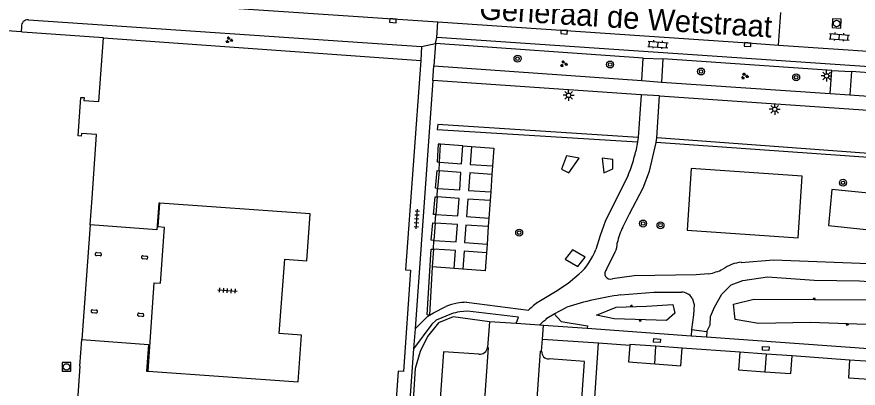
# Model space of a CAD drawing. Extents: x 132994 to 136000, y 393499 to 395512.
# Drawn here: x 133632.5 to 133729, y 395207.7 to 395250.3 of the extents above; entities that cross this region are included whole.
import ezdxf

# ---------------------------------------------------------------- set-up
doc = ezdxf.new("R2010")
doc.units = 0
for name, color, linetype in [('gg-afsc-hekwerk', 7, 'Continuous'), ('gg-afsc-muur', 7, 'Continuous'), ('gg-anno-openbare ruimte label', 7, 'Continuous'), ('gg-bbg-bijgebouw', 7, 'Continuous'), ('gg-bbg-hoofdgebouw', 7, 'Continuous'), ('gg-bbg-onder overbouw', 7, 'Continuous'), ('gg-bbg-pand overbouw', 7, 'Continuous'), ('gg-bbg-pilaar onder overbouw', 7, 'Continuous'), ('gg-bbg-tussenscheiding', 7, 'Continuous'), ('gg-knt-BGT kruinlijn', 7, 'Continuous'), ('gg-knt-bovenkant onderkant talud', 7, 'Continuous'), ('gg-knt-verharding', 7, 'Continuous'), ('gg-knt-verharding nz', 7, 'Continuous'), ('gg-kntw-bovenkant insteek waterloop', 7, 'Continuous'), ('gt-grn-groengrens', 7, 'Continuous'), ('gt-grn-weggrens', 7, 'Continuous'), ('gt-symb-boom', 7, 'Continuous'), ('gt-symb-groenvak', 7, 'Continuous'), ('gt-symb-klinker verharding', 7, 'Continuous'), ('gt-symb-kolk', 7, 'Continuous'), ('gt-symb-kolk center center', 7, 'Continuous'), ('gt-symb-lichtmast', 7, 'Continuous'), ('gt-symb-rioolschacht', 7, 'Continuous'), ('gt-symb-talud symbool', 7, 'Continuous'), ('gt-symb-tegel verharding', 7, 'Continuous')]:
    doc.layers.add(name, color=color, linetype=linetype)

# ---------------------------------------------------------------- blocks, each defined once
blk = doc.blocks.new('gt0-BOOM')
at = {"layer": 'gt-symb-boom'}
for radius in [0.4, 0.2]:
    blk.add_circle((0, 0), radius, dxfattribs=at)
blk = doc.blocks.new('gt0-KL1')
at = {"layer": 'gt-symb-klinker verharding'}
for p, q in [((-1.15, 0.3), (1.15, 0.3)), ((-1, -0.3), (-1, 0.3)), ((-0.5, 0.3), (-0.5, 0.45)), ((0, -0.3), (0, 0.3)), ((0.5, 0.3), (0.5, 0.45)), ((1, -0.3), (1, 0.3)), ((-1.15, -0.3), (1.15, -0.3)), ((-0.5, -0.45), (-0.5, -0.3)), ((0.5, -0.45), (0.5, -0.3))]:
    blk.add_line(p, q, dxfattribs=at)
blk = doc.blocks.new('gt0-GRVAK')
at = {"layer": 'gt-symb-groenvak'}
for p, q in [((-0.11, 0.189), (-0.228, 0.24)), ((-0.182, 0.153), (0.088, 0.153)), ((-0.091, 0.211), (-0.156, 0.322)), ((-0.047, 0.214), (-0.047, 0.393)), ((-0.004, 0.211), (0.061, 0.322)), ((0.015, 0.189), (0.133, 0.24)), ((0.262, -0.052), (0.197, 0.059)), ((0.305, -0.049), (0.305, 0.13)), ((0.349, -0.052), (0.414, 0.059)), ((-0.245, -0.228), (-0.363, -0.177)), ((-0.318, -0.264), (-0.047, -0.264)), ((-0.226, -0.206), (-0.291, -0.095)), ((-0.183, -0.203), (-0.183, -0.024)), ((-0.139, -0.206), (-0.074, -0.095)), ((-0.12, -0.228), (-0.002, -0.177)), ((0.243, -0.074), (0.125, -0.023)), ((0.17, -0.11), (0.441, -0.11)), ((0.368, -0.074), (0.486, -0.023))]:
    blk.add_line(p, q, dxfattribs=at)
blk = doc.blocks.new('gt0-KOLK')
at = {"layer": 'gt-symb-kolk'}
blk.add_lwpolyline([(0, 0), (0.375, 0), (0.375, 0.4), (-0.375, 0.4), (-0.375, 0), (0, 0)], dxfattribs=at)
blk = doc.blocks.new('gt0-LMAST')
at = {"layer": 'gt-symb-lichtmast'}
for p, q in [((-0.182, 0.173), (-0.447, 0.438)), ((-0.005, 0.246), (-0.005, 0.621)), ((0.172, 0.173), (0.437, 0.438)), ((-0.255, -0.004), (-0.63, -0.004)), ((-0.182, -0.181), (-0.447, -0.446)), ((-0.005, -0.254), (-0.005, -0.629)), ((0.437, -0.446), (0.172, -0.181)), ((0.245, -0.004), (0.62, -0.004))]:
    blk.add_line(p, q, dxfattribs=at)
blk.add_circle((-0.005, -0.004), 0.25, dxfattribs=at)
blk = doc.blocks.new('gt0-RS')
at = {"layer": 'gt-symb-rioolschacht'}
blk.add_lwpolyline([(-0.5, -0.5), (0.5, -0.5), (0.5, 0.5), (-0.5, 0.5)], close=True, dxfattribs=at)
blk.add_circle((0, 0), 0.375, dxfattribs=at)
blk = doc.blocks.new('gt0-TALUD_1')
at = {"layer": 'gt-symb-talud symbool'}
for p, q in [((-1, -1), (-1, 0)), ((-0.5, -2), (-0.5, 0)), ((0, -1), (0, 0)), ((0.5, -2), (0.5, 0)), ((1, -1), (1, 0))]:
    blk.add_line(p, q, dxfattribs=at)
blk = doc.blocks.new('gt0-KOLKCC')
at = {"layer": 'gt-symb-kolk center center'}
blk.add_lwpolyline([(-0.375, 0.2), (0.375, 0.2), (0.375, -0.2), (-0.375, -0.2)], close=True, dxfattribs=at)
blk = doc.blocks.new('gt0-TEG1')
at = {"layer": 'gt-symb-tegel verharding'}
for p, q in [((-1.125, 0), (1.125, 0)), ((-0.9, -0.25), (-0.9, 0.25)), ((-0.45, -0.25), (-0.45, 0.25)), ((0, -0.25), (0, 0.25)), ((0.45, -0.25), (0.45, 0.25)), ((0.9, -0.25), (0.9, 0.25))]:
    blk.add_line(p, q, dxfattribs=at)

msp = doc.modelspace()

# ---------------------------------------------------------------- linework, layer by layer
at = {"layer": 'gg-afsc-hekwerk'}
for p, q in [((133698.299, 395198.997), (133699.219, 395212.88)), ((133699.219, 395212.88), (133702.809, 395212.612)), ((133715.455, 395211.804), (133708.83, 395212.291)), ((133728.039, 395210.919), (133721.463, 395211.384))]:
    msp.add_line(p, q, dxfattribs=at)
at = {"layer": 'gg-afsc-muur'}
for p, q in [((133632.988, 395248.601), (133626.554, 395249.064)), ((133633.144, 395248.59), (133632.988, 395248.601)), ((133642.428, 395247.923), (133633.144, 395248.59))]:
    msp.add_line(p, q, dxfattribs=at)
at = {"layer": 'gg-bbg-bijgebouw'}
for p, q in [((133708.83, 395212.291), (133705.824, 395212.505)), ((133718.459, 395211.594), (133715.455, 395211.804)), ((133721.463, 395211.384), (133718.459, 395211.594)), ((133731.044, 395210.702), (133728.039, 395210.919))]:
    msp.add_line(p, q, dxfattribs=at)
for points in [[(133702.809, 395212.612), (133702.667, 395210.698), (133705.673, 395210.485)], [(133705.824, 395212.505), (133702.817, 395212.718), (133702.809, 395212.612)], [(133705.673, 395210.485), (133708.679, 395210.271), (133708.83, 395212.291)], [(133715.455, 395211.804), (133715.3, 395209.787), (133718.304, 395209.577)], [(133718.304, 395209.577), (133721.308, 395209.367), (133721.463, 395211.384)], [(133728.039, 395210.919), (133727.898, 395208.892), (133730.903, 395208.675)]]:
    msp.add_lwpolyline(points, dxfattribs=at)
at = {"layer": 'gg-bbg-hoofdgebouw'}
for p, q in [((133642.428, 395247.923), (133678.842, 395245.317)), ((133640.896, 395226.441), (133641.117, 395229.495)), ((133639.734, 395210.229), (133639.954, 395213.274))]:
    msp.add_line(p, q, dxfattribs=at)
for points in [[(133641.117, 395229.495), (133641.637, 395236.828), (133639.901, 395236.951), (133639.886, 395236.627), (133639.53, 395236.655), (133639.845, 395241.075), (133640.197, 395241.053), (133640.177, 395240.734), (133641.901, 395240.614), (133642.428, 395247.923)], [(133678.842, 395245.317), (133677.094, 395221.283), (133677.653, 395221.244), (133676.839, 395209.613), (133676.244, 395209.659), (133674.79, 395189.209)], [(133647.544, 395209.644), (133664.767, 395208.399), (133665.156, 395213.769), (133662.6, 395213.954), (133663.219, 395222.509), (133665.774, 395222.324), (133666.163, 395227.694), (133648.906, 395228.941)], [(133639.734, 395210.229), (133639.211, 395202.916), (133637.478, 395203.037), (133637.506, 395203.356), (133637.148, 395203.387), (133636.833, 395198.95), (133637.182, 395198.925), (133637.205, 395199.244), (133638.942, 395199.134), (133638.407, 395191.81)]]:
    msp.add_lwpolyline(points, dxfattribs=at)
at = {"layer": 'gg-bbg-onder overbouw'}
for points in [[(133648.906, 395228.941), (133648.774, 395228.951), (133648.552, 395225.887), (133640.896, 395226.441)], [(133639.954, 395213.274), (133647.6, 395212.721), (133647.379, 395209.656), (133647.544, 395209.644)]]:
    msp.add_lwpolyline(points, dxfattribs=at)
at = {"layer": 'gg-bbg-pand overbouw'}
msp.add_line((133640.896, 395226.441), (133639.954, 395213.274), dxfattribs=at)
msp.add_lwpolyline([(133647.544, 395209.644), (133648.253, 395219.791), (133648.981, 395219.74), (133649.42, 395226.159), (133648.72, 395226.214), (133648.906, 395228.941)], dxfattribs=at)
at = {"layer": 'gg-bbg-pilaar onder overbouw'}
for p, q in [((133641.658, 395223.262), (133642.057, 395223.234)), ((133642.033, 395222.885), (133641.634, 395222.913)), ((133647.339, 395222.514), (133646.94, 395222.542)), ((133646.964, 395222.891), (133647.363, 395222.863)), ((133641.561, 395216.313), (133641.162, 395216.341)), ((133641.186, 395216.69), (133641.585, 395216.662)), ((133646.885, 395215.927), (133646.486, 395215.955)), ((133646.51, 395216.304), (133646.909, 395216.276))]:
    msp.add_line(p, q, dxfattribs=at)
for centre, start, end in [((133641.646, 395223.088), 85.95299, 266.17917), ((133642.045, 395223.06), 266.1674, 85.96476), ((133646.952, 395222.717), 85.95299, 266.17917), ((133647.351, 395222.689), 266.1674, 85.96476), ((133641.174, 395216.516), 85.95299, 266.17917), ((133641.573, 395216.487), 265.93435, 86.19781), ((133646.498, 395216.13), 85.95299, 266.17917), ((133646.897, 395216.102), 266.1674, 85.96476)]:
    msp.add_arc(centre, 0.175, start, end, dxfattribs=at)
at = {"layer": 'gg-bbg-tussenscheiding'}
for p, q in [((133705.673, 395210.485), (133705.824, 395212.505)), ((133718.459, 395211.594), (133718.304, 395209.577))]:
    msp.add_line(p, q, dxfattribs=at)
at = {"layer": 'gg-knt-BGT kruinlijn'}
for points in [[(133730.848, 395217.825), (133732.555, 395217.361), (133733.08, 395215.768), (133732.086, 395214.922), (133723.51, 395215.245), (133717.597, 395215.118), (133714.926, 395215.571), (133714.709, 395217.336), (133717.06, 395217.918), (133730.848, 395217.825)], [(133707.749, 395217.28), (133707.99, 395216.293), (133707.045, 395215.475), (133701.018, 395215.643), (133698.98, 395216.075), (133701.256, 395216.987), (133704.716, 395217.093), (133707.749, 395217.28)]]:
    msp.add_lwpolyline(points, dxfattribs=at)
at = {"layer": 'gg-knt-bovenkant onderkant talud'}
for p, q in [((133709.905, 395214.432), (133709.851, 395213.67)), ((133711.669, 395214.194), (133711.623, 395213.543))]:
    msp.add_line(p, q, dxfattribs=at)
msp.add_lwpolyline([(133694.148, 395216.224), (133694.952, 395215.327), (133697.949, 395214.862), (133697.925, 395214.522)], dxfattribs=at)
at = {"layer": 'gg-knt-verharding'}
for p, q in [((133719.888, 395247.088), (133720.157, 395250.84)), ((133633.02, 395249.202), (133632.988, 395248.601)), ((133633.808, 395249.998), (133678.932, 395246.937)), ((133680.691, 395247.963), (133680.803, 395249.754)), ((133680.52, 395247.261), (133680.352, 395244.694)), ((133704.358, 395245.605), (133680.52, 395247.261)), ((133678.932, 395246.937), (133678.842, 395245.317)), ((133719.888, 395247.088), (133733.942, 395246.138)), ((133704.196, 395243.005), (133704.358, 395245.605)), ((133706.606, 395245.498), (133706.45, 395242.847)), ((133725.996, 395244.171), (133706.606, 395245.498)), ((133680.352, 395244.694), (133704.196, 395243.005)), ((133725.82, 395241.536), (133725.996, 395244.171)), ((133728.259, 395244.04), (133728.068, 395241.376)), ((133749.134, 395242.607), (133728.259, 395244.04)), ((133680.235, 395243.034), (133678.177, 395214.492)), ((133704.111, 395241.389), (133680.235, 395243.034)), ((133706.45, 395242.847), (133725.82, 395241.536)), ((133704.111, 395241.389), (133703.768, 395236.475)), ((133706.239, 395241.247), (133704.111, 395241.389)), ((133705.926, 395236.428), (133706.239, 395241.247)), ((133706.239, 395241.247), (133748.908, 395238.351)), ((133728.068, 395241.376), (133748.964, 395239.919)), ((133703.699, 395235.996), (133703.495, 395234.913)), ((133703.768, 395236.475), (133703.699, 395235.996)), ((133705.86, 395235.913), (133705.926, 395236.428)), ((133683.661, 395235.528), (133684.66, 395235.453)), ((133680.929, 395232.652), (133680.989, 395233.636)), ((133687.084, 395233.222), (133687.004, 395232.241)), ((133680.7, 395229.668), (133680.771, 395230.628)), ((133686.864, 395230.225), (133686.787, 395229.237)), ((133680.484, 395226.655), (133680.554, 395227.632)), ((133686.661, 395227.216), (133686.581, 395226.256)), ((133680.279, 395223.663), (133680.339, 395224.646)), ((133686.443, 395224.236), (133686.369, 395223.221)), ((133700.155, 395221.325), (133701.125, 395223.335)), ((133683.645, 395221.358), (133682.677, 395221.43)), ((133684.095, 395217.547), (133691.206, 395216.658)), ((133694.148, 395216.224), (133695.594, 395216.994)), ((133693.314, 395215.713), (133694.148, 395216.224)), ((133678.177, 395214.492), (133678.011, 395212.187)), ((133686.713, 395215.307), (133686.479, 395212.376)), ((133689.787, 395215.096), (133686.713, 395215.307)), ((133692.473, 395214.911), (133689.787, 395215.096)), ((133692.931, 395215.371), (133692.473, 395214.911)), ((133692.909, 395214.881), (133692.473, 395214.911)), ((133692.806, 395213.333), (133692.909, 395214.881)), ((133697.925, 395214.522), (133692.909, 395214.881)), ((133709.851, 395213.67), (133697.925, 395214.522)), ((133709.905, 395214.432), (133711.669, 395214.194)), ((133711.623, 395213.543), (133709.851, 395213.67)), ((133734.681, 395211.896), (133711.623, 395213.543)), ((133692.701, 395211.938), (133692.806, 395213.333)), ((133692.806, 395213.333), (133699.219, 395212.88))]:
    msp.add_line(p, q, dxfattribs=at)
for points in [[(133632.992, 395253.006), (133648.809, 395251.89), (133675.646, 395250.088), (133680.803, 395249.754)], [(133771.614, 395243.584), (133771.495, 395241.779), (133680.691, 395247.963)], [(133702.028, 395226.194), (133702.771, 395227.695), (133704.334, 395230.712), (133705.097, 395232.626), (133705.86, 395235.913)], [(133680.989, 395233.636), (133683.52, 395233.464), (133683.661, 395235.528)], [(133684.66, 395235.453), (133684.521, 395233.393), (133687.084, 395233.222)], [(133722.147, 395224.956), (133722.614, 395232.037), (133709.869, 395232.917), (133709.403, 395225.837), (133722.147, 395224.956)], [(133680.771, 395230.628), (133683.312, 395230.466), (133683.443, 395232.462), (133680.929, 395232.652)], [(133687.004, 395232.241), (133684.449, 395232.409), (133684.303, 395230.403), (133686.864, 395230.225)], [(133702.624, 395232.133), (133699.999, 395226.835), (133699.433, 395225.24), (133698.913, 395223.632)], [(133726.01, 395230.502), (133725.63, 395226.355), (133731.735, 395225.732), (133732.116, 395229.879), (133726.01, 395230.502)], [(133680.554, 395227.632), (133683.103, 395227.476), (133683.236, 395229.475), (133680.7, 395229.668)], [(133686.787, 395229.237), (133684.219, 395229.398), (133684.083, 395227.408), (133686.661, 395227.216)], [(133680.339, 395224.646), (133682.889, 395224.489), (133683.035, 395226.482), (133680.484, 395226.655)], [(133686.581, 395226.256), (133684.006, 395226.416), (133683.859, 395224.421), (133686.443, 395224.236)], [(133682.677, 395221.43), (133682.816, 395223.485), (133680.279, 395223.663)], [(133686.369, 395223.221), (133683.807, 395223.424), (133683.645, 395221.358)], [(133715.615, 395222.139), (133719.296, 395222.437), (133731.239, 395221.965), (133732.623, 395221.881), (133733.361, 395221.713), (133734.074, 395221.471), (133734.85, 395221.139), (133735.853, 395220.538)], [(133696.99, 395220.792), (133695.753, 395219.708), (133694.282, 395218.741), (133692.388, 395217.621)], [(133711.867, 395220.825), (133710.436, 395220.705), (133703.33, 395220.589), (133700.824, 395220.251)], [(133711.669, 395214.194), (133712.032, 395214.978), (133712.091, 395215.935), (133712.541, 395216.974), (133713.389, 395218.481), (133714.452, 395219.54), (133715.789, 395220.06), (133718.603, 395220.462), (133723.979, 395220.103), (133729.187, 395220.016), (133731.937, 395219.829), (133733.123, 395219.615)], [(133701.755, 395218.392), (133705.57, 395218.732), (133708.741, 395218.705)], [(133709.964, 395218.013), (133710.209, 395217.307), (133710.135, 395216.128), (133709.905, 395214.432)], [(133678.177, 395214.492), (133679.652, 395215.941), (133680.306, 395216.329), (133681.716, 395217.072)], [(133689.787, 395215.096), (133690.058, 395215.833), (133684.179, 395216.513), (133683.739, 395216.502), (133683.302, 395216.455)], [(133682.352, 395216.217), (133680.603, 395215.492), (133680.087, 395215.056), (133678.011, 395212.187)], [(133678.011, 395212.187), (133676.281, 395188.185), (133674.771, 395188.276)], [(133685.502, 395211.597), (133681.429, 395211.874), (133680.358, 395196.672)], [(133696.215, 395190.677), (133697.622, 395210.755), (133693.565, 395211.044)]]:
    msp.add_lwpolyline(points, dxfattribs=at)
for centre, radius, start, end in [((133733.239, 395254.408), 4.422, 177.5447, 265.58146), ((133633.746, 395249.272), 0.729, 85.08478, 185.49396), ((133689.022, 395237.921), 14.782, 336.94853, 348.25894), ((133707.86, 395223.112), 6.596, 152.14581, 168.99713), ((133699.607, 395224.266), 1.781, 328.45864, 3.36479), ((133692.545, 395225.873), 6.75, 311.18027, 340.61488), ((133715.888, 395218.17), 3.979, 93.93519, 126.74119), ((133700.591, 395220.851), 0.644, 132.64542, 291.19255), ((133710.898, 395226.6), 5.856, 279.52175, 296.46605), ((133706.126, 395184.856), 33.819, 97.4252, 108.14394), ((133708.811, 395217.403), 1.304, 27.90647, 93.08928), ((133684.122, 395211.164), 6.379, 99.91403, 112.16181), ((133684.147, 395211.147), 6.4, 90.46107, 100.10141), ((133697.318, 395210.363), 8.774, 124.18633, 134.15451), ((133684.102, 395211.246), 5.27, 98.73329, 109.39595), ((133692.089, 395216.7), 1.573, 302.37123, 321.15532), ((133685.614, 395212.458), 0.869, 262.57953, 354.5539), ((133693.536, 395211.881), 0.837, 176.06729, 271.97741)]:
    msp.add_arc(centre, radius, start, end, dxfattribs=at)
at = {"layer": 'gg-knt-verharding nz'}
for points in [[(133680.803, 395249.754), (133716.345, 395247.353), (133719.888, 395247.088)], [(133686.479, 395212.376), (133686.585, 395212.376), (133685.429, 395196.024)], [(133691.07, 395190.598), (133692.59, 395211.949), (133692.701, 395211.938)]]:
    msp.add_lwpolyline(points, dxfattribs=at)
at = {"layer": 'gg-kntw-bovenkant insteek waterloop'}
msp.add_lwpolyline([(133686.713, 395215.307), (133682.546, 395215.894), (133680.871, 395215.19), (133679.603, 395213.613), (133678.753, 395211.913), (133678.198, 395209.942), (133676.94, 395190.004), (133677.694, 395188.047), (133679.544, 395185.697), (133681.697, 395183.629), (133683.79, 395181.569), (133686.881, 395181.387)], dxfattribs=at)
at = {"layer": 'gt-grn-groengrens'}
for p, q in [((133680.989, 395233.636), (133681.111, 395235.701)), ((133683.661, 395235.528), (133681.111, 395235.701)), ((133748.528, 395232.889), (133705.86, 395235.913)), ((133748.57, 395233.315), (133705.926, 395236.428)), ((133680.929, 395232.652), (133680.771, 395230.628)), ((133687.004, 395232.241), (133686.864, 395230.225)), ((133680.7, 395229.668), (133680.554, 395227.632)), ((133686.787, 395229.237), (133686.661, 395227.216)), ((133680.484, 395226.655), (133680.339, 395224.646)), ((133686.581, 395226.256), (133686.443, 395224.236)), ((133680.279, 395223.663), (133680.127, 395221.621)), ((133682.677, 395221.43), (133680.127, 395221.621))]:
    msp.add_line(p, q, dxfattribs=at)
for points in [[(133703.768, 395236.475), (133680.798, 395237.973), (133680.714, 395237.38), (133703.699, 395235.996)], [(133681.111, 395235.701), (133680.835, 395235.722), (133680.722, 395233.68), (133680.989, 395233.636)], [(133684.66, 395235.453), (133687.217, 395235.27), (133687.084, 395233.222)], [(133697.022, 395234.086), (133695.558, 395234.364), (133694.965, 395232.828), (133695.837, 395232.413), (133697.022, 395234.086)], [(133699.83, 395232.418), (133700.856, 395232.862), (133700.866, 395233.955), (133699.664, 395234.09), (133699.83, 395232.418)], [(133680.771, 395230.628), (133680.538, 395230.651), (133680.701, 395232.692), (133680.929, 395232.652)], [(133680.554, 395227.632), (133680.313, 395227.637), (133680.47, 395229.678), (133680.7, 395229.668)], [(133680.339, 395224.646), (133680.023, 395224.686), (133680.224, 395226.671), (133680.484, 395226.655)], [(133680.127, 395221.621), (133679.841, 395216.087), (133679.566, 395216.098), (133680.011, 395223.656), (133680.279, 395223.663)], [(133686.369, 395223.221), (133686.214, 395221.169), (133683.645, 395221.358)], [(133696.84, 395221.673), (133697.705, 395222.748), (133696.249, 395223.56), (133695.385, 395222.485), (133696.84, 395221.673)]]:
    msp.add_lwpolyline(points, dxfattribs=at)
at = {"layer": 'gt-grn-weggrens'}
for p, q in [((133678.932, 395246.937), (133680.52, 395247.261)), ((133680.52, 395247.261), (133680.691, 395247.963)), ((133704.358, 395245.605), (133706.606, 395245.498)), ((133680.235, 395243.034), (133680.352, 395244.694)), ((133725.996, 395244.171), (133728.259, 395244.04)), ((133704.196, 395243.005), (133706.45, 395242.847)), ((133725.82, 395241.536), (133728.068, 395241.376))]:
    msp.add_line(p, q, dxfattribs=at)

# ---------------------------------------------------------------- block references
at = {"layer": 'gt-symb-boom'}
for p in [(133689.938, 395245.537), (133700.559, 395244.862), (133710.997, 395244.056), (133721.907, 395243.381), (133727.289, 395231.28), (133704.345, 395226.597), (133706.342, 395226.403), (133690.125, 395225.54)]:
    msp.add_blockref('gt0-BOOM', p, dxfattribs=at)
at = {"layer": 'gt-symb-groenvak'}
for p in [(133656.836, 395247.674), (133695.23, 395244.94), (133715.985, 395243.529)]:
    msp.add_blockref('gt0-GRVAK', p, dxfattribs=at)
at = {"layer": 'gt-symb-klinker verharding'}
for p, rotation in [((133726.856, 395248.034), -4.359151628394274), ((133706.048, 395247.153), -4.473406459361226)]:
    msp.add_blockref('gt0-KL1', p, dxfattribs=dict(at, rotation=rotation))
at = {"layer": 'gt-symb-kolk'}
for p, rotation in [((133675.646, 395250.088), 176.15925292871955), ((133695.296, 395248.778), 176.1592529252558), ((133716.345, 395247.353), 176.102103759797)]:
    msp.add_blockref('gt0-KOLK', p, dxfattribs=dict(at, rotation=rotation))
at = {"layer": 'gt-symb-kolk center center'}
for p, rotation in [((133705.942, 395213.15), -4.15173964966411), ((133718.422, 395212.244), -3.997652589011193)]:
    msp.add_blockref('gt0-KOLKCC', p, dxfattribs=dict(at, rotation=rotation))
at = {"layer": 'gt-symb-lichtmast'}
for p in [(133725.398, 395243.549), (133695.803, 395241.324), (133719.455, 395239.724)]:
    msp.add_blockref('gt0-LMAST', p, dxfattribs=at)
at = {"layer": 'gt-symb-rioolschacht', "rotation": 176.8456078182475}
msp.add_blockref('gt0-RS', (133726.553, 395249.579), dxfattribs=at)
at = {"layer": 'gt-symb-rioolschacht'}
msp.add_blockref('gt0-RS', (133638.181, 395210.122), dxfattribs=at)
at = {"layer": 'gt-symb-talud symbool'}
for p, xscale, yscale, rotation in [((133723.954, 395217.871), 0.10000499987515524, 0.10000499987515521, 179.42706129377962), ((133702.986, 395217.04), 0.10004498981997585, 0.10004498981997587, -178.281641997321), ((133704.031, 395215.559), 0.10004498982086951, 0.10004498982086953, -1.718358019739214), ((133727.798, 395215.084), 0.10007996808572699, 0.100079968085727, -2.2906100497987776)]:
    msp.add_blockref('gt0-TALUD_1', p, dxfattribs=dict(at, xscale=xscale, yscale=yscale, rotation=rotation))
at = {"layer": 'gt-symb-tegel verharding'}
for p, rotation in [((133678.376, 395227.108), 86.0449623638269), ((133656.657, 395218.893), -4.012171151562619)]:
    msp.add_blockref('gt0-TEG1', p, dxfattribs=dict(at, rotation=rotation))

# ---------------------------------------------------------------- texts
at = {"layer": 'gg-anno-openbare ruimte label'}
msp.add_text('Generaal de Wetstraat', height=2.5, rotation=356.4, dxfattribs=at).set_placement((133685.49, 395250.06))

doc.saveas('drawing.dxf')
